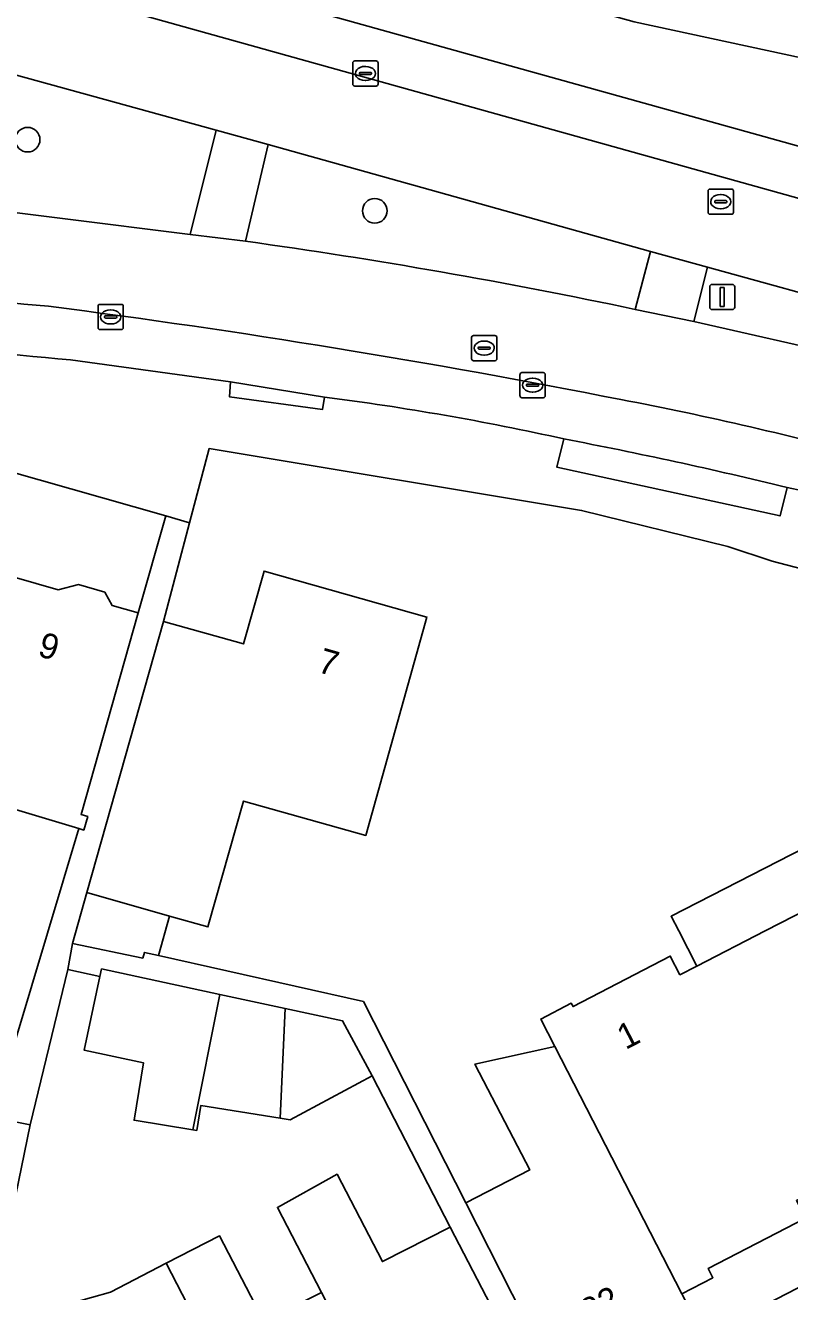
# Model space of a CAD drawing. Extents: x 158086 to 159499, y 382904 to 383981.
# Drawn here: x 158897.5 to 158927.8, y 383235.7 to 383286 of the extents above; entities that cross this region are included whole.
import ezdxf

# ---------------------------------------------------------------- set-up
doc = ezdxf.new("R2010")
doc.units = 0
for name, color, linetype in [('IMGEO_Berm_groen', 7, 'Continuous'), ('IMGEO_Boom', 7, 'Continuous'), ('IMGEO_Erf', 7, 'Continuous'), ('IMGEO_Kolk', 7, 'Continuous'), ('IMGEO_Lichtmast', 7, 'Continuous'), ('IMGEO_Pand', 7, 'Continuous'), ('IMGEO_Pand_nummerreeks', 7, 'Continuous'), ('IMGEO_Pand_overbouw', 7, 'Continuous'), ('IMGEO_Parkeervlak_open', 7, 'Continuous'), ('IMGEO_Rijbaan_lokaal_gesloten', 7, 'Continuous'), ('IMGEO_Rioolput', 7, 'Continuous'), ('IMGEO_Voetpad_open', 7, 'Continuous')]:
    doc.layers.add(name, color=color, linetype=linetype)

msp = doc.modelspace()

# ---------------------------------------------------------------- linework, layer by layer
at = {"layer": 'IMGEO_Berm_groen'}
for points in [[(158905.054, 383281.801), (158895.28, 383284.494), (158893.868, 383278.929), (158904.024, 383277.661)], [(158930.801, 383274.642), (158924.571, 383276.356), (158924.029, 383274.209), (158930.207, 383272.795)]]:
    msp.add_lwpolyline(points, close=True, dxfattribs=at)
for points in [[(158907.118, 383281.238), (158906.221, 383277.39)], [(158921.694, 383274.686), (158922.301, 383276.989), (158907.118, 383281.238)]]:
    msp.add_lwpolyline(points, dxfattribs=at)
msp.add_arc((158875.774, 383057.544), 221.944, 78.05942, 82.11522, dxfattribs=at)
at = {"layer": 'IMGEO_Boom'}
for centre in [(158897.568, 383281.424), (158911.354, 383278.599)]:
    msp.add_circle(centre, 0.489, dxfattribs=at)
at = {"layer": 'IMGEO_Erf'}
for points in [[(158921.656, 383286.099), (158941.914, 383281.737), (158941.836, 383281.15), (158942.032, 383281.814), (158941.927, 383281.836), (158942.379, 383284.081), (158942.709, 383284.22), (158942.949, 383285.896), (158944.329, 383295.526)], [(158896.238, 383264.276), (158898.786, 383263.553), (158899.586, 383263.755), (158900.632, 383263.458), (158900.931, 383262.921), (158901.962, 383262.629), (158903.057, 383266.48), (158866.482, 383276.877)], [(158934.385, 383262.791), (158927.129, 383264.682), (158925.371, 383265.27), (158919.563, 383266.705), (158904.778, 383269.155), (158904.001, 383266.212), (158902.966, 383262.296), (158906.142, 383261.4), (158906.955, 383264.29), (158913.425, 383262.463), (158910.993, 383253.797), (158906.143, 383255.158), (158904.73, 383250.164), (158903.207, 383250.595), (158902.764, 383249.03), (158910.903, 383247.204), (158914.974, 383239.199), (158917.505, 383240.514), (158916.684, 383242.097), (158915.333, 383244.713), (158918.51, 383245.411), (158917.944, 383246.501), (158919.158, 383247.131), (158919.226, 383247), (158923.087, 383249.003), (158923.469, 383248.265), (158924.139, 383248.602), (158926.861, 383250), (158932.595, 383252.945)], [(158897.11, 383245.757), (158899.596, 383254.066), (158896.949, 383254.861)], [(158932.595, 383252.945), (158934.132, 383250), (158936.098, 383246.234), (158934.406, 383245.357), (158935.547, 383243.158), (158928.746, 383239.629), (158928.094, 383239.291), (158928.454, 383238.596), (158924.59, 383236.591), (158924.779, 383236.227), (158923.549, 383235.588), (158924.425, 383233.898), (158951.581, 383247.918)], [(158909.232, 383235.648), (158907.489, 383239.022), (158909.86, 383240.343), (158911.655, 383236.87), (158914.35, 383238.239), (158911.252, 383244.248), (158907.998, 383242.498), (158907.593, 383242.564), (158904.448, 383243.075), (158904.286, 383242.082), (158904.129, 383242.107), (158901.796, 383242.487), (158902.167, 383244.769), (158899.813, 383245.272), (158900.438, 383248.194), (158899.161, 383248.468), (158897.668, 383242.296), (158896.983, 383238.941)], [(158900.858, 383235.663), (158903.073, 383236.808), (158905.187, 383237.9), (158906.958, 383234.473)]]:
    msp.add_lwpolyline(points, dxfattribs=at)
at = {"layer": 'IMGEO_Kolk'}
for p, q in [((158910.557, 383284.554), (158911.409, 383284.554)), ((158910.482, 383283.628), (158910.482, 383284.48)), ((158910.741, 383284.048), (158910.741, 383284.06)), ((158911.179, 383284.011), (158910.781, 383284.011)), ((158910.784, 383284.097), (158911.182, 383284.097)), ((158910.97, 383284.334), (158910.995, 383284.334)), ((158911.225, 383284.06), (158911.225, 383284.048)), ((158911.483, 383284.48), (158911.483, 383283.628)), ((158911.409, 383283.554), (158910.557, 383283.554)), ((158910.993, 383283.774), (158910.968, 383283.774)), ((158900.365, 383273.959), (158900.365, 383274.811)), ((158900.44, 383274.885), (158901.292, 383274.885)), ((158900.853, 383274.665), (158900.878, 383274.665)), ((158901.366, 383274.811), (158901.366, 383273.959)), ((158900.624, 383274.379), (158900.624, 383274.391)), ((158901.062, 383274.342), (158900.664, 383274.342)), ((158900.667, 383274.428), (158901.065, 383274.428)), ((158900.876, 383274.105), (158900.851, 383274.105)), ((158901.108, 383274.391), (158901.108, 383274.379)), ((158901.292, 383273.885), (158900.44, 383273.885)), ((158917.12, 383271.25), (158917.12, 383272.102)), ((158917.195, 383272.176), (158918.047, 383272.176)), ((158917.608, 383271.956), (158917.633, 383271.956)), ((158918.121, 383272.102), (158918.121, 383271.25)), ((158917.379, 383271.67), (158917.379, 383271.682)), ((158917.817, 383271.633), (158917.419, 383271.633)), ((158917.422, 383271.719), (158917.82, 383271.719)), ((158917.863, 383271.682), (158917.863, 383271.67)), ((158918.047, 383271.176), (158917.195, 383271.176)), ((158917.631, 383271.396), (158917.606, 383271.396))]:
    msp.add_line(p, q, dxfattribs=at)
for points in [[(158910.557, 383284.554), (158911.409, 383284.554)], [(158910.482, 383283.628), (158910.482, 383284.48)], [(158911.483, 383284.48), (158911.483, 383283.628)], [(158911.409, 383283.554), (158910.557, 383283.554)], [(158900.365, 383273.959), (158900.365, 383274.811)], [(158900.44, 383274.885), (158901.292, 383274.885)], [(158901.366, 383274.811), (158901.366, 383273.959)], [(158901.292, 383273.885), (158900.44, 383273.885)], [(158917.12, 383271.25), (158917.12, 383272.102)], [(158917.195, 383272.176), (158918.047, 383272.176)], [(158918.121, 383272.102), (158918.121, 383271.25)], [(158918.047, 383271.176), (158917.195, 383271.176)]]:
    msp.add_lwpolyline(points, dxfattribs=at)
for centre, radius, start, end in [((158910.559, 383284.478), 0.0765, 91.552, 178.448), ((158910.559, 383284.478), 0.0765, 91.552, 178.448), ((158911.407, 383284.478), 0.0765, 1.552, 88.448), ((158911.407, 383284.478), 0.0765, 1.552, 88.448), ((158910.781, 383284.057), 0.0403, 85.8775, 175.7526), ((158910.778, 383284.047), 0.0366, 178.938, 274.7102), ((158911.182, 383284.054), 0.043, 264.8664, 352.4533), ((158911.186, 383284.059), 0.0386, 1.7309, 96.639), ((158910.559, 383283.63), 0.0765, 181.552, 268.448), ((158910.559, 383283.63), 0.0765, 181.552, 268.448), ((158911.407, 383283.63), 0.0765, 271.552, 358.448), ((158911.407, 383283.63), 0.0765, 271.552, 358.448), ((158900.442, 383274.809), 0.0765, 91.552, 178.448), ((158900.442, 383274.809), 0.0765, 91.552, 178.448), ((158901.29, 383274.809), 0.0765, 1.552, 88.448), ((158901.29, 383274.809), 0.0765, 1.552, 88.448), ((158900.442, 383273.961), 0.0765, 181.552, 268.448), ((158900.442, 383273.961), 0.0765, 181.552, 268.448), ((158900.664, 383274.388), 0.0403, 85.8775, 175.7526), ((158900.661, 383274.378), 0.0366, 178.938, 274.7102), ((158901.065, 383274.385), 0.043, 264.8664, 352.4533), ((158901.069, 383274.39), 0.0386, 1.7309, 96.639), ((158901.29, 383273.961), 0.0765, 271.552, 358.448), ((158901.29, 383273.961), 0.0765, 271.552, 358.448), ((158917.197, 383272.1), 0.0765, 91.552, 178.448), ((158917.197, 383272.1), 0.0765, 91.552, 178.448), ((158918.045, 383272.1), 0.0765, 1.552, 88.448), ((158918.045, 383272.1), 0.0765, 1.552, 88.448), ((158917.419, 383271.679), 0.0403, 85.8775, 175.7526), ((158917.416, 383271.669), 0.0366, 178.938, 274.7102), ((158917.82, 383271.676), 0.043, 264.8664, 352.4533), ((158917.824, 383271.681), 0.0386, 1.7309, 96.639), ((158917.197, 383271.252), 0.0765, 181.552, 268.448), ((158917.197, 383271.252), 0.0765, 181.552, 268.448), ((158918.045, 383271.252), 0.0765, 271.552, 358.448), ((158918.045, 383271.252), 0.0765, 271.552, 358.448)]:
    msp.add_arc(centre, radius, start, end, dxfattribs=at)
for centre, major_axis, ratio, start_param, end_param in [((158910.969, 383284.054), (-0.387, 0.002), 0.722429, 4.712389, 7.853982), ((158910.994, 383284.054), (-0.39, 0.002), 0.717154, 1.570796, 4.712389), ((158900.852, 383274.385), (-0.387, 0.002), 0.722429, 4.712389, 7.853982), ((158900.877, 383274.385), (-0.39, 0.002), 0.717154, 1.570796, 4.712389), ((158917.607, 383271.676), (-0.387, 0.002), 0.722429, 4.712389, 7.853982), ((158917.632, 383271.676), (-0.39, 0.002), 0.717154, 1.570796, 4.712389)]:
    msp.add_ellipse(centre, major_axis=major_axis, ratio=ratio, start_param=start_param, end_param=end_param, dxfattribs=at)
at = {"layer": 'IMGEO_Lichtmast'}
for p, q in [((158924.655, 383274.778), (158924.655, 383275.578)), ((158924.655, 383275.578), (158924.655, 383274.778)), ((158924.755, 383275.678), (158925.545, 383275.678)), ((158925.545, 383275.678), (158924.755, 383275.678)), ((158925.645, 383275.578), (158925.645, 383274.778)), ((158925.645, 383274.778), (158925.645, 383275.578)), ((158925.545, 383274.678), (158924.755, 383274.678)), ((158924.755, 383274.678), (158925.545, 383274.678))]:
    msp.add_line(p, q, dxfattribs=at)
msp.add_lwpolyline([(158925.075, 383275.553), (158925.225, 383275.553), (158925.225, 383274.803), (158925.075, 383274.803), (158925.075, 383275.553)], dxfattribs=at)
for centre, start, end in [((158924.755, 383275.578), 90, 180), ((158924.755, 383275.578), 90, 180), ((158925.545, 383275.578), 0, 90), ((158925.545, 383275.578), 360, 90), ((158924.755, 383274.778), 180, 270), ((158924.755, 383274.778), 180, 270), ((158925.545, 383274.778), 270, 0), ((158925.545, 383274.778), 270, 0)]:
    msp.add_arc(centre, 0.1, start, end, dxfattribs=at)
at = {"layer": 'IMGEO_Pand'}
for points in [[(158901.962, 383262.629), (158900.931, 383262.921), (158900.632, 383263.458), (158899.586, 383263.755), (158898.786, 383263.553), (158896.238, 383264.276), (158892.628, 383250.614), (158894.792, 383250), (158895.511, 383249.796), (158895.569, 383250), (158896.949, 383254.861), (158899.596, 383254.066), (158899.797, 383254.006), (158899.953, 383254.553), (158899.691, 383254.627)], [(158913.425, 383262.463), (158906.955, 383264.29), (158906.142, 383261.4), (158902.966, 383262.296), (158899.919, 383251.525), (158903.207, 383250.595), (158904.73, 383250.164), (158906.143, 383255.158), (158910.993, 383253.797)], [(158934.406, 383245.357), (158936.098, 383246.234), (158934.132, 383250), (158932.595, 383252.945), (158926.861, 383250), (158924.139, 383248.602), (158923.469, 383248.265), (158923.087, 383249.003), (158919.226, 383247), (158919.158, 383247.131), (158917.944, 383246.501), (158918.51, 383245.411), (158923.549, 383235.588), (158924.779, 383236.227), (158924.59, 383236.591), (158928.454, 383238.596), (158928.094, 383239.291), (158928.746, 383239.629), (158935.547, 383243.158)], [(158903.207, 383250.595), (158899.919, 383251.525), (158899.349, 383249.51), (158902.14, 383248.924), (158902.204, 383249.148), (158902.764, 383249.03)], [(158905.2, 383247.48), (158900.502, 383248.492), (158900.438, 383248.194), (158899.813, 383245.272), (158902.167, 383244.769), (158901.796, 383242.487), (158904.129, 383242.107)], [(158905.2, 383247.48), (158904.129, 383242.107), (158904.286, 383242.082), (158904.448, 383243.075), (158907.593, 383242.564), (158907.793, 383246.922)], [(158907.593, 383242.564), (158907.998, 383242.498), (158911.252, 383244.248), (158910.075, 383246.431), (158907.793, 383246.922)], [(158918.51, 383245.411), (158915.333, 383244.713), (158916.684, 383242.097), (158917.505, 383240.514), (158914.974, 383239.199), (158916.813, 383235.583), (158919.116, 383231.144), (158924.425, 383233.898), (158923.549, 383235.588)], [(158897.668, 383242.296), (158894.113, 383243.022), (158893.608, 383240.379), (158893.47, 383239.658), (158893.594, 383239.633), (158894.316, 383239.485), (158896.983, 383238.941)], [(158915.964, 383235.134), (158914.35, 383238.239), (158911.655, 383236.87), (158909.86, 383240.343), (158907.489, 383239.022), (158909.232, 383235.648), (158913.156, 383228.054), (158918.259, 383230.691)], [(158909.232, 383235.648), (158908.45, 383235.244), (158907.274, 383234.636), (158906.958, 383234.473), (158905.187, 383237.9), (158903.073, 383236.808), (158908.768, 383225.787), (158913.156, 383228.054)], [(158903.073, 383236.808), (158900.858, 383235.663), (158898.601, 383235.024), (158898.83, 383233.894), (158898.919, 383233.453), (158900.192, 383230.993), (158904.122, 383223.386), (158908.768, 383225.787)]]:
    msp.add_lwpolyline(points, close=True, dxfattribs=at)
at = {"layer": 'IMGEO_Pand_overbouw'}
msp.add_lwpolyline([(158924.139, 383248.602), (158926.861, 383250), (158932.595, 383252.945), (158934.132, 383250), (158936.098, 383246.234), (158934.406, 383245.357), (158935.547, 383243.158), (158928.746, 383239.629), (158929.753, 383237.688), (158939.834, 383242.92), (158936.187, 383250), (158933.219, 383255.763), (158923.123, 383250.585), (158923.423, 383250)], close=True, dxfattribs=at)
at = {"layer": 'IMGEO_Parkeervlak_open'}
for points in [[(158741.506, 383331.88), (158765.072, 383325.196), (158890.262, 383289.69), (158944.658, 383274.49)], [(158942.057, 383277.301), (158890.831, 383291.584), (158769.481, 383325.984)], [(158899.271, 383272.679), (158905.62, 383271.803), (158909.357, 383271.196)]]:
    msp.add_lwpolyline(points, dxfattribs=at)
for centre, radius, start, end in [((158905.445, 383363.448), 88.918, 255.27206, 265.45597), ((158908.198, 383378.076), 105.774, 256.47029, 265.15878), ((158854.542, 382934.38), 343.243, 78.81587, 82.65888), ((158896.708, 383170.54), 101.448, 77.38834, 82.83729), ((158897.297, 383145.272), 128.068, 74.56509, 79.28019), ((158885.753, 383095.938), 176.731, 76.25879, 79.20362), ((158917.029, 383214.312), 54.362, 57.5085, 78.6443)]:
    msp.add_arc(centre, radius, start, end, dxfattribs=at)
at = {"layer": 'IMGEO_Rijbaan_lokaal_gesloten'}
for points in [[(158952.399, 383272.308), (158944.862, 383274.414), (158944.658, 383274.49), (158890.262, 383289.69)], [(158895.28, 383284.494), (158905.054, 383281.801), (158907.118, 383281.238), (158922.301, 383276.989), (158924.571, 383276.356), (158930.801, 383274.642)], [(158906.221, 383277.39), (158904.024, 383277.661), (158893.868, 383278.929)], [(158924.029, 383274.209), (158921.694, 383274.686)], [(158930.207, 383272.795), (158924.029, 383274.209)]]:
    msp.add_lwpolyline(points, dxfattribs=at)
for centre, radius, start, end in [((158905.445, 383363.448), 88.918, 255.27206, 265.45597), ((158875.774, 383057.544), 221.944, 78.05942, 82.11522), ((158854.542, 382934.38), 343.243, 78.81587, 82.65888), ((158897.297, 383145.272), 128.068, 74.56509, 79.28019)]:
    msp.add_arc(centre, radius, start, end, dxfattribs=at)
at = {"layer": 'IMGEO_Rioolput'}
for p, q in [((158924.592, 383278.536), (158924.592, 383279.388)), ((158924.667, 383279.462), (158925.519, 383279.462)), ((158924.894, 383279.005), (158925.292, 383279.005)), ((158925.08, 383279.242), (158925.105, 383279.242)), ((158925.593, 383279.388), (158925.593, 383278.536)), ((158924.851, 383278.956), (158924.851, 383278.968)), ((158925.289, 383278.919), (158924.891, 383278.919)), ((158925.103, 383278.682), (158925.078, 383278.682)), ((158925.335, 383278.968), (158925.335, 383278.956)), ((158925.519, 383278.462), (158924.667, 383278.462)), ((158915.199, 383272.721), (158915.199, 383273.573)), ((158915.274, 383273.647), (158916.126, 383273.647)), ((158916.2, 383273.573), (158916.2, 383272.721)), ((158915.458, 383273.141), (158915.458, 383273.153)), ((158915.896, 383273.104), (158915.498, 383273.104)), ((158915.501, 383273.19), (158915.899, 383273.19)), ((158915.687, 383273.427), (158915.712, 383273.427)), ((158915.942, 383273.153), (158915.942, 383273.141)), ((158916.126, 383272.647), (158915.274, 383272.647)), ((158915.71, 383272.867), (158915.685, 383272.867))]:
    msp.add_line(p, q, dxfattribs=at)
for points in [[(158924.592, 383278.536), (158924.592, 383279.388)], [(158924.667, 383279.462), (158925.519, 383279.462)], [(158925.593, 383279.388), (158925.593, 383278.536)], [(158925.519, 383278.462), (158924.667, 383278.462)], [(158915.199, 383272.721), (158915.199, 383273.573)], [(158915.274, 383273.647), (158916.126, 383273.647)], [(158916.2, 383273.573), (158916.2, 383272.721)], [(158916.126, 383272.647), (158915.274, 383272.647)]]:
    msp.add_lwpolyline(points, dxfattribs=at)
for centre, radius, start, end in [((158924.669, 383279.386), 0.0765, 91.552, 178.448), ((158924.669, 383279.386), 0.0765, 91.552, 178.448), ((158924.891, 383278.965), 0.0403, 85.8775, 175.7526), ((158925.296, 383278.967), 0.0386, 1.7309, 96.639), ((158925.517, 383279.386), 0.0765, 1.552, 88.448), ((158925.517, 383279.386), 0.0765, 1.552, 88.448), ((158924.669, 383278.538), 0.0765, 181.552, 268.448), ((158924.669, 383278.538), 0.0765, 181.552, 268.448), ((158924.888, 383278.955), 0.0366, 178.938, 274.7102), ((158925.292, 383278.962), 0.043, 264.8664, 352.4533), ((158925.517, 383278.538), 0.0765, 271.552, 358.448), ((158925.517, 383278.538), 0.0765, 271.552, 358.448), ((158915.276, 383273.571), 0.0765, 91.552, 178.448), ((158915.276, 383273.571), 0.0765, 91.552, 178.448), ((158916.124, 383273.571), 0.0765, 1.552, 88.448), ((158916.124, 383273.571), 0.0765, 1.552, 88.448), ((158915.498, 383273.15), 0.0403, 85.8775, 175.7526), ((158915.495, 383273.14), 0.0366, 178.938, 274.7102), ((158915.899, 383273.147), 0.043, 264.8664, 352.4533), ((158915.903, 383273.152), 0.0386, 1.7309, 96.639), ((158915.276, 383272.723), 0.0765, 181.552, 268.448), ((158915.276, 383272.723), 0.0765, 181.552, 268.448), ((158916.124, 383272.723), 0.0765, 271.552, 358.448), ((158916.124, 383272.723), 0.0765, 271.552, 358.448)]:
    msp.add_arc(centre, radius, start, end, dxfattribs=at)
for centre, major_axis, ratio, start_param, end_param in [((158925.079, 383278.962), (-0.387, 0.002), 0.722429, 4.712389, 7.853982), ((158925.104, 383278.962), (-0.39, 0.002), 0.717154, 1.570796, 4.712389), ((158915.686, 383273.147), (-0.387, 0.002), 0.722429, 4.712389, 7.853982), ((158915.711, 383273.147), (-0.39, 0.002), 0.717154, 1.570796, 4.712389)]:
    msp.add_ellipse(centre, major_axis=major_axis, ratio=ratio, start_param=start_param, end_param=end_param, dxfattribs=at)
at = {"layer": 'IMGEO_Voetpad_open'}
for points in [[(158742.912, 383332.164), (158744.303, 383332.843), (158744.994, 383332.925), (158765.619, 383327.078), (158765.751, 383327.533), (158765.966, 383327.472), (158769.605, 383326.437), (158769.481, 383325.984), (158890.831, 383291.584), (158942.057, 383277.301)], [(158942.772, 383280.083), (158942.813, 383280.22), (158942.252, 383280.399), (158942.298, 383280.691), (158942.189, 383280.727), (158942.264, 383281.024), (158941.836, 383281.15), (158941.914, 383281.737), (158921.656, 383286.099), (158909.214, 383289.555)], [(158866.482, 383276.877), (158903.057, 383266.48), (158904.001, 383266.212), (158904.778, 383269.155), (158919.563, 383266.705), (158925.371, 383265.27), (158927.129, 383264.682), (158934.385, 383262.791), (158936.744, 383262.28)], [(158909.357, 383271.196), (158909.272, 383270.703), (158905.581, 383271.214), (158905.62, 383271.803), (158899.271, 383272.679)], [(158918.858, 383269.54), (158918.585, 383268.414), (158927.448, 383266.482), (158927.733, 383267.61)], [(158927.733, 383267.61), (158927.448, 383266.482), (158918.585, 383268.414), (158918.858, 383269.54)]]:
    msp.add_lwpolyline(points, dxfattribs=at)
for points in [[(158904.024, 383277.661), (158906.221, 383277.39), (158907.118, 383281.238), (158905.054, 383281.801)], [(158924.029, 383274.209), (158924.571, 383276.356), (158922.301, 383276.989), (158921.694, 383274.686)], [(158905.62, 383271.803), (158905.581, 383271.214), (158909.272, 383270.703), (158909.357, 383271.196)], [(158902.966, 383262.296), (158904.001, 383266.212), (158903.057, 383266.48), (158901.962, 383262.629), (158899.691, 383254.627), (158899.953, 383254.553), (158899.797, 383254.006), (158899.596, 383254.066), (158897.11, 383245.757), (158896.689, 383243.711), (158891.316, 383244.815), (158886.127, 383245.726), (158885.808, 383245.799), (158885.476, 383244.785), (158891.026, 383243.652), (158894.113, 383243.022), (158897.668, 383242.296), (158899.161, 383248.468), (158899.349, 383249.51), (158899.919, 383251.525)], [(158914.974, 383239.199), (158910.903, 383247.204), (158902.764, 383249.03), (158902.204, 383249.148), (158902.14, 383248.924), (158899.349, 383249.51), (158899.161, 383248.468), (158900.438, 383248.194), (158900.502, 383248.492), (158905.2, 383247.48), (158907.793, 383246.922), (158910.075, 383246.431), (158911.252, 383244.248), (158914.35, 383238.239), (158915.964, 383235.134), (158918.259, 383230.691), (158919.116, 383231.144), (158916.813, 383235.583)]]:
    msp.add_lwpolyline(points, close=True, dxfattribs=at)
for centre, radius, start, end in [((158908.198, 383378.076), 105.774, 256.47029, 265.15878), ((158896.708, 383170.54), 101.448, 77.38834, 82.83729), ((158885.753, 383095.938), 176.731, 76.25879, 79.20362), ((158917.029, 383214.312), 54.362, 57.5085, 78.6443)]:
    msp.add_arc(centre, radius, start, end, dxfattribs=at)

# ---------------------------------------------------------------- texts
at = {"layer": 'IMGEO_Pand_nummerreeks'}
for s, rotation, p in [('9', 343.9056, (158897.928, 383260.931)), ('7', 344.2322, (158909.034, 383260.295)), ('1', 27.4218, (158921.313, 383245.267)), ('82', 27.416, (158919.873, 383234.375))]:
    msp.add_text(s, height=1, rotation=rotation, dxfattribs=at).set_placement(p)

doc.saveas('drawing.dxf')
